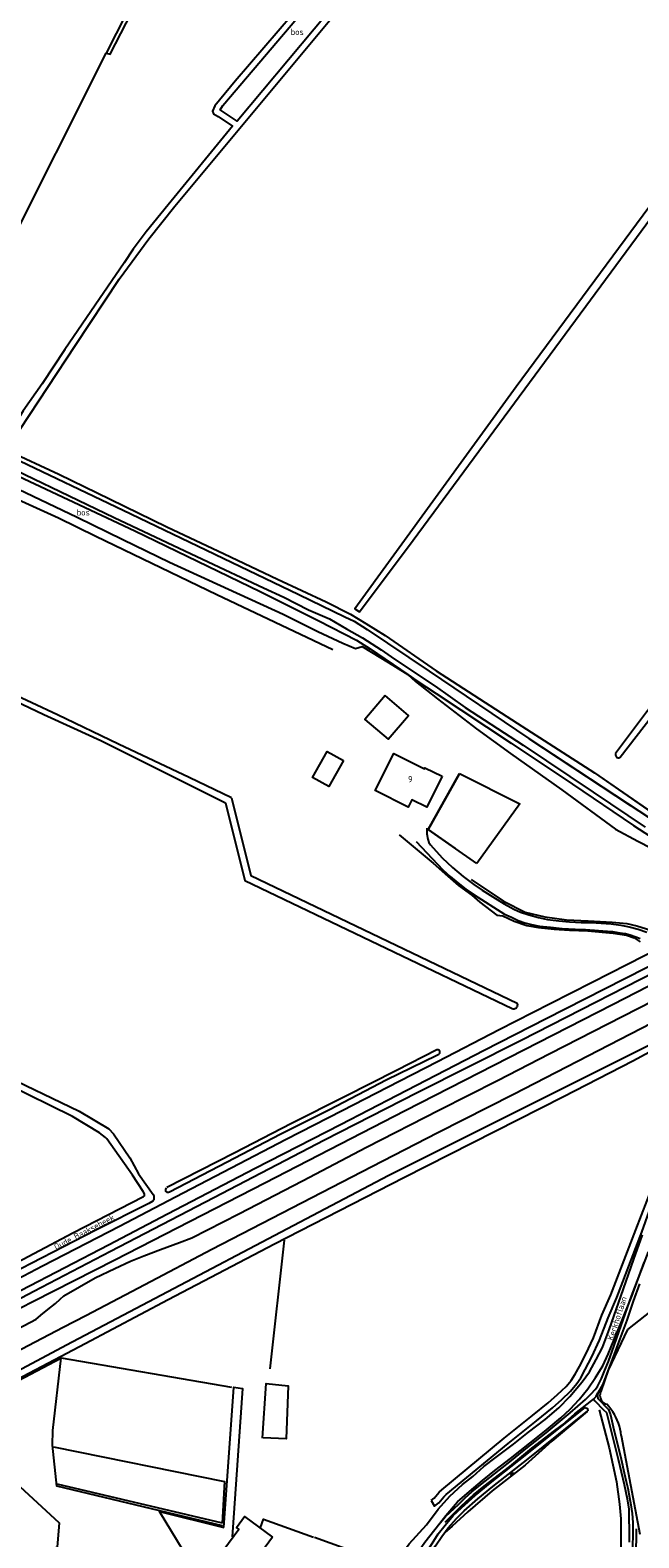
# Model space of a CAD drawing. Header units: metres. Extents: x 226218 to 240385, y 439369 to 449677.
# Tile 257 of 353: x 236042 to 236286, y 445723 to 446328. Entities that reach past the tile are written whole.
import ezdxf

# ---------------------------------------------------------------- set-up
doc = ezdxf.new("R2010")
doc.units = ezdxf.units.M
doc.header["$MEASUREMENT"] = 0
for name, color, linetype in [('CULTUURAANDUIDING', 253, 'Continuous'), ('DAKRAND-BYG', 4, 'Continuous'), ('HEG', 253, 'Continuous'), ('HEK', 253, 'Continuous'), ('HOOFDGEBOUW', 4, 'Continuous'), ('HUISNUMMER', 253, 'Continuous'), ('INSTEEKSLOOT', 153, 'Continuous'), ('KANTVERH', 253, 'Continuous'), ('KANTWATER', 153, 'Continuous'), ('KNTONVERHARD', 253, 'Continuous'), ('OVERIGEAFSCH', 253, 'Continuous'), ('OVLIJNOBJ', 253, 'Continuous'), ('RASTER', 253, 'Continuous'), ('STRAATNAAM', 253, 'Continuous'), ('TALUD', 253, 'Continuous'), ('WATERLNAAM', 253, 'Continuous')]:
    doc.layers.add(name, color=color, linetype=linetype)
doc.styles.get("Standard").update_dxf_attribs({"font": 'iso.shx'})

# ---------------------------------------------------------------- blocks, each defined once
blk = doc.blocks.new('TA', base_point=(75009.5, 300012))
for p, q in [((75009.5, 300012.5), (75010, 300012.5)), ((75009.5, 300012.25), (75010.5, 300012.25)), ((75009.5, 300012), (75010, 300012)), ((75009.5, 300011.75), (75010.5, 300011.75)), ((75009.5, 300011.5), (75010, 300011.5))]:
    blk.add_line(p, q)

msp = doc.modelspace()

# ---------------------------------------------------------------- linework, layer by layer
at = {"layer": 'DAKRAND-BYG'}
for points in [[(236184.77, 446061.12), (236176.62, 446051.56), (236185.96, 446043.6), (236194.11, 446053.16), (236184.77, 446061.12)], [(236168.03, 446035.02), (236162.14, 446024.6), (236155.63, 446028.29), (236161.52, 446038.71), (236168.03, 446035.02)], [(236139.54, 445723.75), (236130.29, 445711.2), (236120.05, 445718.75), (236126.1, 445726.96), (236125.16, 445727.65), (236128.36, 445732), (236139.54, 445723.75)]]:
    msp.add_lwpolyline(points, dxfattribs=at)
at = {"layer": 'HEG'}
for points in [[(236221.54, 445993.77), (236201.97, 446007.49), (236214.59, 446029.94)], [(236214.38, 446029.56), (236201.97, 446007.49), (236212.65, 446000)], [(236214.59, 446029.94), (236238.8, 446017.77), (236221.54, 445993.77)], [(236134.76, 445727.67), (236135.97, 445730.95), (236155.95, 445723.78)]]:
    msp.add_lwpolyline(points, dxfattribs=at)
at = {"layer": 'HEK'}
msp.add_lwpolyline([(236155.61, 445672.57), (236110.99, 445706.54), (236094.24, 445734.03), (236120.07, 445727.61)], dxfattribs=at)
at = {"layer": 'HOOFDGEBOUW'}
msp.add_lwpolyline([(236207.57, 446028.77), (236201.4, 446016.43), (236195.5, 446019.38), (236194.03, 446016.44), (236180.73, 446023.1), (236188.16, 446037.94), (236200.49, 446031.77), (236200.71, 446032.21), (236207.57, 446028.77)], dxfattribs=at)
at = {"layer": 'INSTEEKSLOOT'}
for p, q in [((236295.78, 445817.9), (236281.95, 445806.95)), ((236281.95, 445806.95), (236274.13, 445790.63)), ((236274.13, 445790.63), (236271.2, 445782.14)), ((236279.38, 445764.53), (236286.92, 445724.95))]:
    msp.add_line(p, q, dxfattribs=at)
for points in [[(236183.24, 446372.84), (236185.15, 446373.07), (236189.93, 446368.84), (236176.81, 446352.99), (236125.34, 446291.31), (236118.59, 446295.86), (236119.62, 446297.72), (236180.5, 446369.26)], [(236117.73, 446293.25), (236123.51, 446289.36), (236097.7, 446257.9), (236088.93, 446246.95), (236083.76, 446240.12), (236080.06, 446234.56), (236068.53, 446217.55), (236056.33, 446199.86), (236047.21, 446186.07), (236039.65, 446175.3), (236034.99, 446167.62), (236037.42, 446166.3), (236038.41, 446167.9), (236060.54, 446201.56), (236078.1, 446228.01), (236089.98, 446244.16), (236100.41, 446257.36), (236168.52, 446339.02), (236192.72, 446368.98)], [(236092.74, 446357.91), (236072.91, 446318.59), (236074.47, 446318.28), (236087.36, 446343.21)], [(236390.47, 446232.98), (236317.41, 446278.89), (236312.42, 446282.49), (236360.12, 446347.44), (236364.31, 446353.16), (236362.18, 446353.59), (236360.71, 446352.26), (236359.79, 446351.33), (236336.12, 446319.59), (236309.8, 446282.93), (236237.26, 446184.92), (236172.57, 446095.94), (236174.44, 446094.7), (236195.98, 446123.42), (236297.55, 446261.1), (236311.08, 446280.64), (236389.56, 446231.73), (236390.47, 446232.98)], [(236159.1, 446347.63), (236124.54, 446307.43), (236116.45, 446297.57), (236115.49, 446295.44), (236115.96, 446294.37), (236117.73, 446293.25)], [(236000, 446173.82), (236010.39, 446168.89), (236032.32, 446157.99), (236082.77, 446133.95), (236150.15, 446101.62), (236168.52, 446092.74), (236172.28, 446090.91), (236177.49, 446087.59), (236202.33, 446070.89), (236242.36, 446043.95), (236283.14, 446017.11)], [(236000, 446169.02), (236022.06, 446158.37), (236076.1, 446132.46), (236111.51, 446115.78), (236136.01, 446104.35), (236144.09, 446100.5), (236154.02, 446095.48), (236162.39, 446091.81), (236169.27, 446087.88), (236175.66, 446084.28), (236183.14, 446079.44), (236188.49, 446075.73), (236204.74, 446064.94), (236216.87, 446056.29), (236240.08, 446041.2), (236268.14, 446022.4), (236289.02, 446008.31)], [(235819.13, 446162.58), (235833.22, 446155.8), (235852.14, 446146.82), (235868.02, 446139.22), (235885.18, 446130.81), (235907.88, 446120.08), (235931.6, 446108.93), (235952.72, 446098.76), (235967.11, 446091.93), (235981.33, 446085.23), (235994.41, 446079.05), (236011.48, 446070.83), (236030.79, 446061.7), (236047.89, 446053.59), (236059.95, 446048.02), (236070.8, 446043.14)], [(236123.14, 446020.08), (236106.16, 446028.28), (236077.78, 446041.68), (236053.37, 446053.33), (236022.33, 446067.79), (235992.88, 446082.23), (235962.07, 446097.09), (235935.13, 446110.16), (235916.84, 446118.65), (235892.38, 446130.58), (235866.22, 446142.83), (235839.47, 446155.44), (235820.29, 446164.77)], [(236366.98, 446149.68), (236365.21, 446149.9), (236289.49, 446054.52), (236277.17, 446037.83)], [(236278.98, 446036.4), (236344.09, 446120.41), (236366.98, 446149.68)], [(236070.8, 446043.14), (236120.74, 446018.15), (236128.48, 445987.03), (236235.73, 445935.69)], [(236242.36, 446043.95), (236291.57, 446011.57), (236310, 445999.45)], [(236277.17, 446037.83), (236277.1, 446037.53), (236277.1, 446037.22), (236277.18, 446036.93), (236277.33, 446036.66), (236277.55, 446036.44), (236277.81, 446036.29), (236278.11, 446036.2), (236278.41, 446036.19), (236278.71, 446036.26), (236278.98, 446036.4)], [(236123.14, 446020.08), (236130.88, 445988.99), (236237.69, 445937.86)], [(235970.15, 445939.06), (235979.87, 445934.06), (235998.07, 445925.95), (236029.73, 445909.99), (236062.06, 445894.45), (236073.98, 445887.46), (236075.88, 445885.46), (236082.37, 445875.83), (236085.84, 445869.38)], [(236235.73, 445935.69), (236236.06, 445935.59), (236236.41, 445935.56), (236236.75, 445935.62), (236237.08, 445935.75), (236237.36, 445935.95), (236237.6, 445936.2), (236237.77, 445936.51), (236237.87, 445936.84), (236237.89, 445937.19), (236237.83, 445937.53), (236237.69, 445937.86)], [(236083.38, 445868.89), (236073.08, 445883.45), (236072.65, 445883.99), (236070.21, 445885.82), (236059.38, 445892.32), (236032.77, 445905.42), (235999.96, 445921.81), (235968.87, 445936.52)], [(236205.53, 445919.13), (236189.25, 445910.86), (236168.67, 445900.34), (236147.18, 445889.55), (236124.2, 445877.7), (236097.23, 445863.93)], [(236206.29, 445917.42), (236206.49, 445917.59), (236206.63, 445917.82), (236206.7, 445918.07), (236206.7, 445918.34), (236206.63, 445918.59), (236206.49, 445918.82), (236206.29, 445919), (236206.05, 445919.11), (236205.79, 445919.16), (236205.53, 445919.13)], [(236096.97, 445863.74), (236096.64, 445863.1), (236096.72, 445862.39), (236097.16, 445862.07), (236097.87, 445862.05), (236098.32, 445862.14), (236118.08, 445872.43), (236142.87, 445885.37), (236162.41, 445895.22), (236185.14, 445907.02), (236205.4, 445916.95), (236206.29, 445917.42)], [(236275.22, 445820.83), (236285.21, 445846.95), (236296.61, 445876.34), (236301.12, 445884.93)], [(236277.63, 445819.78), (236287.68, 445846.07), (236292.93, 445860.72), (236296.55, 445869.62), (236299.01, 445875.25), (236303.35, 445883.53), (236301.12, 445884.93)], [(236085.84, 445869.38), (236091.77, 445861.17), (236091.95, 445860.56), (236092.04, 445860.01), (236092.03, 445859.56), (236091.97, 445859.01), (236091.6, 445858.41), (236089.93, 445857.5), (236068.77, 445846.77), (236042.84, 445833.48), (236017.41, 445820.29)], [(236023.78, 445826.91), (236059.52, 445845.68), (236087.89, 445860.31), (236088.29, 445860.55), (236088.26, 445861.4), (236087.73, 445862.37), (236083.38, 445868.89)], [(236203.21, 445738.4), (236204.4, 445739.34), (236206.35, 445741.78), (236207.44, 445742.76), (236232.43, 445763.39), (236243.8, 445772.46), (236250.11, 445777.62), (236253.85, 445780.92), (236257.33, 445784.12), (236259.32, 445786.57), (236260.96, 445789.03), (236262.68, 445792.19), (236265.26, 445797.13), (236268.3, 445803.71), (236271.67, 445812.7), (236275.22, 445820.83)], [(236203.21, 445738.4), (236204.51, 445736.15), (236206.27, 445737.47), (236208.27, 445739.97), (236209.19, 445740.8), (236234.07, 445761.33), (236245.41, 445770.38), (236251.83, 445775.63), (236255.61, 445778.96), (236259.07, 445782.33), (236261.54, 445785.39), (236263.22, 445787.67), (236264.98, 445790.92), (236267.62, 445795.97), (236270.73, 445802.71), (236274.11, 445811.72), (236277.63, 445819.78)], [(236271.2, 445782.14), (236271.02, 445781.64), (236270.91, 445781.11), (236270.88, 445780.58), (236270.92, 445780.05), (236271.04, 445779.53), (236271.23, 445779.03), (236271.49, 445778.57), (236271.81, 445778.14), (236272.19, 445777.77), (236272.62, 445777.45), (236273.09, 445777.2), (236273.59, 445777.01)], [(236174.71, 445679.9), (236195.04, 445708.18), (236203.56, 445721.15), (236206.02, 445725.02), (236208.74, 445728.49), (236212.08, 445732.4), (236215.35, 445735.5), (236220.82, 445740.42), (236226.82, 445745.4), (236240.91, 445756.47), (236264.99, 445775.78)], [(236176.07, 445678.87), (236196.44, 445707.22), (236204.98, 445720.22), (236207.41, 445724.03), (236210.06, 445727.42), (236213.32, 445731.23), (236216.49, 445734.24), (236221.92, 445739.12), (236227.92, 445744.09), (236242.04, 445755.2), (236265.99, 445774.4)], [(236264.99, 445775.78), (236265.83, 445775.28), (236265.99, 445774.4)], [(236279.38, 445764.53), (236279.22, 445765.79), (236278.98, 445767.05), (236278.67, 445768.28), (236278.27, 445769.5), (236277.81, 445770.68), (236277.27, 445771.84), (236276.67, 445772.96), (236275.99, 445774.04), (236275.25, 445775.08), (236274.45, 445776.07), (236273.59, 445777.01)]]:
    msp.add_lwpolyline(points, dxfattribs=at)
at = {"layer": 'KANTVERH'}
for points in [[(236073.75, 445840.98), (236097.47, 445853.36), (236132.59, 445871.64), (236166.89, 445889.18), (236189.52, 445900.99), (236224.48, 445919.02), (236249.3, 445931.65), (236280.52, 445947.6), (236317.21, 445966.07), (236342.65, 445979.09), (236384.79, 446000.43), (236389.93, 446003.03), (236406.51, 446011.27)], [(236201.4, 446008.02), (236201.42, 446005.75), (236201.8, 446003.58), (236202.21, 446002.26), (236202.88, 446001.28), (236207.63, 445996.09), (236211.77, 445992.17), (236215.98, 445988.61), (236220.34, 445985.4), (236223.64, 445983.07), (236227.87, 445980.41), (236232.45, 445977.64), (236236.4, 445975.5), (236239.08, 445974.3), (236242.32, 445973.28), (236246.25, 445972.15), (236249.89, 445971.32), (236254.45, 445970.81), (236258.72, 445970.47), (236263.29, 445970.21), (236267.41, 445970.17), (236271.32, 445969.89), (236275.43, 445969.55), (236279.24, 445969.07), (236282.64, 445968.35), (236286.23, 445967.52), (236289.61, 445966.25)], [(236064.66, 445812.58), (236088.32, 445825.06), (236115.3, 445839.13), (236147.34, 445855.7), (236179.39, 445872.31), (236205.91, 445885.9), (236236.2, 445901.32), (236300.29, 445934.3), (236333.86, 445951.12), (236369.98, 445969.46), (236389.28, 445979.22), (236411.12, 445990.04), (236429.73, 445999.29)], [(236197.19, 446002.63), (236207.92, 445991.2), (236210.84, 445988.53), (236213.83, 445986.07), (236217.16, 445983.44), (236220.46, 445981.27), (236232.62, 445973.51), (236235.34, 445972.26), (236238.06, 445970.97), (236240.75, 445970.02), (236243.39, 445969.33), (236246.64, 445968.66), (236251, 445968.21), (236255.76, 445967.8), (236260.98, 445967.47), (236265.1, 445967.28), (236268.71, 445967.06), (236272.07, 445966.79), (236275.93, 445966.51), (236278.84, 445966.06), (236281.14, 445965.68), (236283.03, 445965.17), (236285.27, 445964.44), (236287.01, 445963.72)], [(236078.25, 445848.48), (236100.67, 445860.2), (236123, 445871.86), (236145.11, 445883.23), (236167.53, 445894.74), (236185.65, 445904.19), (236205.77, 445914.47), (236230.44, 445927.21), (236250.92, 445937.69), (236267.75, 445946.17), (236288.68, 445956.88), (236309.66, 445967.48), (236343.96, 445985.03), (236365.7, 445995.96)], [(236044.74, 445810.99), (236046.7, 445812.69), (236049.45, 445815.01), (236052.55, 445817.47), (236054.47, 445819.21), (236055.92, 445820.47), (236068.49, 445827.69), (236076.41, 445831.45), (236082.65, 445834.35), (236087.95, 445836.49), (236094.67, 445839.07), (236102.26, 445841.89), (236107.26, 445843.73), (236126.04, 445853.4), (236151.59, 445866.62), (236177.29, 445880.03), (236206.52, 445895.03), (236229.75, 445906.87), (236250.74, 445917.67), (236274.08, 445929.56), (236298.34, 445941.91)], [(235950.42, 445781.54), (235971.34, 445792.64), (235987.79, 445801.38), (236007.08, 445811.41), (236029.41, 445823.12), (236047.38, 445832.52), (236078.25, 445848.48)], [(235983.85, 445793.8), (235998.42, 445801.48), (236019.33, 445812.27), (236038.83, 445822.7), (236073.75, 445840.98)], [(235991.304, 445774.12), (235998.22, 445777.67), (236009.13, 445783.43), (236020.4, 445789.39), (236031.47, 445795.24), (236044.41, 445802.01), (236055.58, 445807.92), (236064.66, 445812.58)], [(236031.891, 445804.383), (236037.41, 445807.29), (236044.77, 445811.13)]]:
    msp.add_lwpolyline(points, dxfattribs=at)
at = {"layer": 'KANTWATER'}
for points in [[(236056.97, 445800.91), (236186.01, 445868.77), (236338.32, 445944.93), (236455.2, 446004.19), (236492.96, 446022.63)], [(236043.74, 445818.37), (236076.33, 445834.87), (236136.47, 445865.72), (236192.83, 445894.84), (236275.85, 445937.24), (236356.52, 445978.72), (236411.06, 446006)], [(236043.86, 445822.29), (236074.58, 445838.45), (236116, 445859.93), (236160.39, 445883.02), (236197.55, 445901.97), (236239.25, 445922.99), (236305.17, 445956.67), (236359.12, 445984.41), (236389.64, 446000)], [(236057.04, 445797.5), (236064.43, 445801.37), (236097.71, 445818.95), (236140.42, 445841.34), (236192.17, 445867.96), (236256.19, 445900.44), (236284.03, 445914.64), (236307.6, 445927.41), (236336.14, 445941.33), (236336.74, 445941.31), (236337.33, 445940.94), (236338.15, 445940.06), (236338.81, 445938.58), (236336.11, 445922.88), (236333.98, 445913.44), (236333.28, 445909.14), (236332.61, 445905.69), (236331.84, 445902.15), (236331.43, 445898.89), (236330.95, 445895.24), (236330.66, 445891.02), (236334.87, 445890.53), (236335.7, 445894.22), (236346.87, 445894.06)], [(235707.25, 445644.03), (235741.68, 445662.78), (235776.35, 445680.97), (235803, 445695.19), (235832.36, 445711.1), (235860.18, 445726.09), (235902.22, 445748.47), (235936.17, 445766.08), (235967.95, 445782.89), (236007.74, 445803.37), (236043.86, 445822.29)], [(235714.97, 445644.1), (235757.43, 445667.22), (235817.55, 445699.56), (235869.94, 445727.37), (235910.35, 445748.79), (235946.28, 445767.35), (235991.52, 445791.56), (236043.74, 445818.37)], [(235952.596, 445742.25), (235959.52, 445745.98), (236004.2, 445769.71), (236057.04, 445797.5)]]:
    msp.add_lwpolyline(points, dxfattribs=at)
at = {"layer": 'KANTWATER', "color": 13}
msp.add_lwpolyline([(235789.48, 445658.71), (235808.41, 445668.94), (235841.5, 445686.17), (235867.95, 445700.39), (235894.21, 445714.77), (235922.54, 445729.7), (235960.41, 445749.72), (236015.28, 445778.62), (236056.97, 445800.91)], dxfattribs=at)
at = {"layer": 'KNTONVERHARD'}
for points in [[(236183.72, 445706.39), (236194.43, 445721.02), (236201.28, 445728.68), (236206.02, 445735.01), (236210.72, 445740.23), (236215.71, 445744.84), (236219.84, 445748.12), (236224.3, 445752.04), (236229.21, 445755.8), (236236.22, 445761.04), (236242.27, 445765.77), (236248.93, 445770.87), (236254.32, 445775.62), (236258.8, 445780.1), (236263.73, 445786.06), (236266.73, 445789.99), (236269.41, 445795.03), (236271.84, 445799.72), (236274.66, 445807.22), (236279.27, 445820.24), (236284.45, 445835.15), (236287.9, 445844.89)], [(236206.26, 445728.77), (236208.94, 445732.04), (236214.18, 445736.85), (236216.89, 445739.52), (236219.53, 445741.95), (236222.95, 445744.7), (236228.58, 445749.08), (236234.68, 445753.96), (236240.52, 445758.64), (236249.36, 445765.63), (236258.98, 445773.6), (236265.1, 445778.88), (236267.39, 445781.16), (236268.95, 445782.97), (236269.85, 445784.15), (236271.47, 445787.36), (236272.89, 445790.68), (236274.27, 445794.21), (236275.81, 445798.33), (236279.38, 445808.57), (236283.5, 445820.35), (236290.34, 445838.12)], [(236188.26, 445703.83), (236200.69, 445721.71), (236206.64, 445729.41), (236209.1, 445732.49), (236213.81, 445737.92), (236218.53, 445742.03), (236223.76, 445746.48), (236228.72, 445750.44), (236235.07, 445755.3), (236242.82, 445761.38), (236249.45, 445766.83), (236255.19, 445771.57), (236258.93, 445775.01), (236262.58, 445778.96), (236266, 445783.22), (236269.12, 445787.79), (236272.04, 445792.37), (236274.16, 445797.08), (236276.63, 445803.03), (236279.76, 445810.77), (236283.65, 445820.4), (236288.59, 445833.86)], [(236270.01, 445781.58), (236270.28, 445781.92), (236271.98, 445784.78), (236272.97, 445787.21), (236273.75, 445789.4), (236276.29, 445796.05), (236278.95, 445803.2), (236281.77, 445810.75), (236284.39, 445818.31), (236286.83, 445825.27)], [(236120.07, 445727.61), (236124.03, 445783.81), (236127.59, 445783.39), (236124.94, 445746.86), (236123.36, 445723.93)], [(236268.3, 445779.02), (236269.36, 445780.17), (236270.01, 445781.58), (236269.87, 445780.42), (236270.04, 445779.31), (236274.26, 445774.89), (236275.05, 445772.8), (236276.19, 445767.99), (236279.37, 445755.01), (236280.6, 445749.58), (236281.33, 445746.04), (236282.05, 445743.35), (236282.77, 445739.65), (236283.28, 445736.67), (236283.82, 445733.28), (236283.99, 445729.65), (236284.05, 445725.42), (236283.9, 445719.34)], [(236208.76, 445729.79), (236215.37, 445736.25), (236220.19, 445740.67), (236224.44, 445744.24), (236234.76, 445752.09), (236243.61, 445759.44), (236252.19, 445766.14), (236255.85, 445768.83), (236260.83, 445773.19), (236267.65, 445778.54), (236268.3, 445779.02), (236268.85, 445778.45), (236272.25, 445774.76), (236273.47, 445773.71), (236278.12, 445755.05), (236280.54, 445744.86), (236281.85, 445739.08), (236282.41, 445734.93), (236282.49, 445731.11), (236282.55, 445726.93), (236282.62, 445721.7)]]:
    msp.add_lwpolyline(points, dxfattribs=at)
at = {"layer": 'OVERIGEAFSCH'}
for points in [[(236000, 446167.28), (236030.86, 446152.32), (236084.39, 446127.11), (236134.66, 446102.79), (236158.17, 446091.03), (236173.19, 446083.36), (236178.75, 446079.84), (236193.84, 446069.53), (236197.44, 446067.07), (236205.22, 446062.01), (236235.23, 446042.03), (236259.87, 446025.58), (236284.36, 446009.09), (236298.35, 446000)], [(236033.21, 446159.48), (236053.89, 446149.85), (236074.53, 446139.86), (236097.22, 446128.82), (236120.2, 446117.9), (236141.63, 446107.71), (236161.04, 446098.7), (236170.8, 446093.78), (236176.98, 446089.96), (236184.73, 446085.17), (236205.22, 446071.09), (236237.63, 446050.05), (236268.7, 446030.13), (236293.63, 446012.87)], [(236268.7, 446030.13), (236306.25, 446004.12), (236313.56, 445999.23)]]:
    msp.add_lwpolyline(points, dxfattribs=at)
at = {"layer": 'OVLIJNOBJ'}
msp.add_line((236211.62, 445728.18), (236208.72, 445725.66), dxfattribs=at)
for points in [[(236000, 446162.06), (236025.83, 446149.52), (236061.24, 446132.58), (236079.61, 446123.68), (236098.23, 446114.61), (236121.96, 446103.78), (236143.86, 446093.69), (236157.71, 446086.8), (236167.74, 446082.08), (236172.87, 446079.92), (236175.56, 446080.8), (236186.11, 446074.37), (236193.84, 446069.53), (236196.96, 446066.72), (236205.73, 446059.78), (236221.35, 446047.74), (236235.07, 446037.9), (236255.65, 446023.31), (236277.07, 446007.59), (236286.01, 446002.8), (236291.6, 446000)], [(236265.79, 445774.18), (236251.61, 445762.24), (236240.82, 445752.59), (236227.65, 445742.33), (236217.95, 445733.9), (236211.62, 445728.18)], [(236270.59, 445774.72), (236274.55, 445759.55), (236277.51, 445745.92), (236278.66, 445736.92), (236279.22, 445731.12), (236279.28, 445725.64), (236279.27, 445719.2), (236278.79, 445708.05), (236278.57, 445692.57), (236278.42, 445680.9), (236278.1, 445673.02), (236277.61, 445665.79), (236276.98, 445657.87), (236275.45, 445648.11)]]:
    msp.add_lwpolyline(points, dxfattribs=at)
at = {"layer": 'RASTER'}
for p, q in [((236284.55, 445964.06), (236286.96, 445962.42)), ((236138.62, 445791.16), (236144.39, 445842.82)), ((236053.07, 445745.18), (236119.43, 445729.48))]:
    msp.add_line(p, q, dxfattribs=at)
for points in [[(236000, 446175.89), (236001.33, 446175.27), (236011.39, 446195.58), (236032.63, 446238.44), (236072.91, 446318.59)], [(236000, 446157.46), (236019.88, 446147.75), (236053.71, 446132.37), (236068.67, 446125), (236117.27, 446101.65), (236163.79, 446079.56)], [(236190.34, 446005.27), (236203.98, 445993.9), (236209.84, 445988.67), (236214.2, 445985), (236219.44, 445981.05), (236222.72, 445978.32), (236229.58, 445973.11), (236231.99, 445972.78), (236236.49, 445970.72), (236241.51, 445968.94), (236246.21, 445968.12), (236252.53, 445967.41), (236258.65, 445967.05), (236265.98, 445966.8), (236276.21, 445965.85), (236281.47, 445965.07), (236284.55, 445964.06)], [(236219.21, 445987.4), (236232.19, 445978.66), (236240.89, 445974.34), (236248.82, 445972.36), (236257.48, 445971.16), (236266.12, 445970.87), (236275.76, 445970.29), (236281.63, 445969.74), (236285.67, 445968.8), (236289.5, 445967.61), (236293.87, 445965.96), (236319.1, 445978.63), (236323.29, 445980.8)], [(235953.56, 445742.06), (235982.56, 445757.73), (236008.44, 445771.16), (236054.74, 445795.5)], [(236119.54, 445728.34), (236053.13, 445744.12), (236051.37, 445760.57), (236051.48, 445766.55), (236054.88, 445795.61), (236123.18, 445783.84)], [(236135.57, 445763.45), (236137.01, 445785.33), (236145.83, 445784.38), (236145.06, 445763.18), (236135.77, 445763.59)], [(236045.78, 445716.74), (236053.32, 445719.92), (236054.19, 445729.38), (236008.64, 445771.31)], [(236051.81, 445759.96), (236120.29, 445746.07), (236119.42, 445729.35)], [(236284, 445682.17), (236284.21, 445690.01), (236284.58, 445700.71), (236285.09, 445712.82), (236285.48, 445722.96), (236285.57, 445727.03)], [(236156.45, 445723.72), (236182.98, 445714.11), (236178.54, 445707.83)]]:
    msp.add_lwpolyline(points, dxfattribs=at)

# ---------------------------------------------------------------- block references
at = {"layer": 'TALUD', "xscale": 1.12, "yscale": 1.12, "rotation": 127.9333}
msp.add_blockref('TA', (236235.85, 445748.72), dxfattribs=at)

# ---------------------------------------------------------------- texts
at = {"layer": 'CULTUURAANDUIDING'}
for p in [(236146.87, 446325.92), (236061.08, 446133.3)]:
    msp.add_text('bos', height=2.5, dxfattribs=at).set_placement(p)
at = {"layer": 'HUISNUMMER'}
msp.add_text('9', height=2.5, dxfattribs=at).set_placement((236193.92, 446026.36))
at = {"layer": 'STRAATNAAM'}
msp.add_text('Kerkhoflaan', height=2.5, rotation=71.9822, dxfattribs=at).set_placement((236276.13, 445802.38))
at = {"layer": 'WATERLNAAM'}
msp.add_text('Oude Baaksebeek', height=2.5, rotation=27.4622, dxfattribs=at).set_placement((236052.79, 445838.78))

doc.saveas('drawing.dxf')
